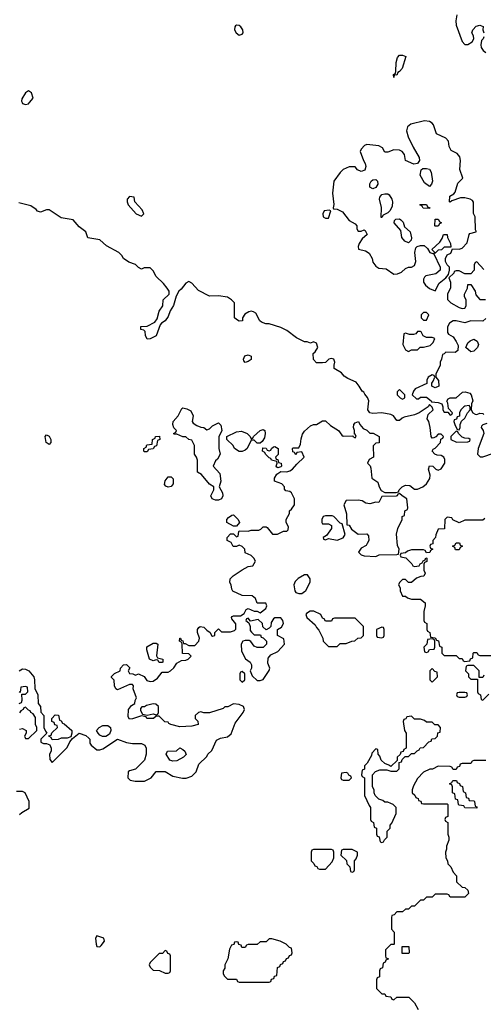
# Model space of a CAD drawing. Header units: inches. Extents: x 2380249 to 2585472, y 382747 to 546448.
# Tile 556 of 626: x 2550550 to 2553673, y 453924 to 460558. Entities that reach past the tile are written whole.
import ezdxf

# ---------------------------------------------------------------- set-up
doc = ezdxf.new("R2010")
doc.units = ezdxf.units.IN
doc.header["$MEASUREMENT"] = 0
doc.layers.add('C5455', color=7, linetype='Continuous')
doc.layers.add('C5456', color=7, linetype='Continuous')

msp = doc.modelspace()

# ---------------------------------------------------------------- linework, layer by layer
at = {"layer": 'C5455', "color": 4, "elevation": 36}
for points in [[(2550567, 460000), (2550570, 459994), (2550590, 459986), (2550610, 459991.3), (2550617.2, 460000)], [(2550546, 456170), (2550570, 456184.7), (2550590, 456182), (2550611.2, 456171.1), (2550644.7, 456130), (2550651.3, 456110), (2550651.6, 456051.6), (2550672, 456010), (2550674, 455950), (2550691.6, 455931.6), (2550692.7, 455892.7), (2550712, 455870), (2550714, 455790), (2550723.6, 455763.6), (2550734, 455750), (2550694, 455710), (2550694, 455690), (2550710, 455682), (2550730, 455682), (2550752.7, 455672.7), (2550762, 455650), (2550762, 455630), (2550752, 455610), (2550752.7, 455572.7), (2550770, 455554), (2550870, 455654), (2550888, 455692), (2550906, 455714), (2550950, 455751.3), (2550995.3, 455735.3), (2551016.9, 455716.9), (2551022, 455710), (2551023.6, 455683.6), (2551031.3, 455670), (2551070, 455638), (2551090, 455638), (2551110, 455644.7), (2551208.7, 455711.3), (2551270, 455687.3), (2551310, 455680.7), (2551370, 455681), (2551394, 455670), (2551402, 455650), (2551402, 455610), (2551391.3, 455570), (2551330, 455509), (2551290, 455498), (2551282, 455490), (2551278, 455450), (2551295.3, 455435.3), (2551327.3, 455427.3), (2551392.1, 455427.9), (2551435.3, 455450), (2551470, 455492), (2551530, 455492), (2551581.4, 455461.4), (2551647.1, 455447.1), (2551672.9, 455447.1), (2551710, 455461), (2551739, 455490), (2551758, 455542), (2551810, 455594), (2551818, 455610), (2551845.6, 455634.4), (2551875.3, 455704.7), (2551903.1, 455716.9), (2551950, 455726), (2551974.2, 455745.8), (2552000.9, 455819.1), (2552056, 455890), (2552065.2, 455910), (2552059, 455930), (2552030, 455945.2), (2551991.3, 455948.7), (2551951.6, 455928.4), (2551932.7, 455927.3), (2551922, 455918), (2551830, 455889), (2551790, 455888.7), (2551770, 455894), (2551754, 455890), (2551732, 455870), (2551732, 455850), (2551750.9, 455830.9), (2551752, 455810), (2551710, 455798), (2551630, 455794), (2551568.7, 455808.7), (2551555.3, 455815.3), (2551550, 455826), (2551527.3, 455827.3), (2551490, 455866), (2551470, 455866), (2551451.2, 455848.9), (2551411.2, 455848.9), (2551406, 455850), (2551402, 455862), (2551370, 455868), (2551310, 455848), (2551290, 455846), (2551282, 455862), (2551284, 455910), (2551303.1, 455936.9), (2551326, 455950), (2551328, 455970), (2551338, 455990), (2551315.3, 456050), (2551318, 456070), (2551310, 456078), (2551290, 456078), (2551210, 456042), (2551198, 456050), (2551188, 456070), (2551187.3, 456107.3), (2551170, 456126), (2551170, 456132), (2551190, 456152), (2551228, 456172), (2551228.7, 456190), (2551250, 456212), (2551270, 456214), (2551291.6, 456191.6), (2551282, 456170), (2551290, 456154), (2551311.6, 456151.6), (2551330, 456142), (2551351.6, 456151.6), (2551390, 456132), (2551406, 456106), (2551430, 456098), (2551450, 456102), (2551479, 456121), (2551510, 456162), (2551550, 456162), (2551566, 456170), (2551588.4, 456191.6), (2551610, 456222), (2551640.4, 456239.6), (2551670, 456242), (2551686, 456250), (2551706, 456270), (2551690, 456286), (2551647.3, 456287.3), (2551646, 456350), (2551642, 456362), (2551626, 456370), (2551628.4, 456391.6), (2551634, 456390), (2551638, 456378), (2551650, 456374), (2551654, 456354), (2551666, 456354), (2551690, 456342), (2551730, 456342), (2551758, 456370), (2551762, 456390), (2551748.7, 456430), (2551748.7, 456450), (2551756.4, 456463.6), (2551766, 456470), (2551790, 456464.7), (2551810, 456444.7), (2551834, 456430), (2551842, 456410), (2551850, 456404.7), (2551866, 456410), (2551866, 456430), (2551890, 456454), (2551910, 456434), (2551970, 456434), (2551998, 456442), (2552007.3, 456452.7), (2552007.3, 456487.3), (2551980.4, 456520.4), (2551978, 456530), (2551982, 456538), (2551990, 456542), (2552038, 456542), (2552062, 456558), (2552076.4, 456583.6), (2552089, 456591), (2552130, 456572), (2552150, 456572), (2552170, 456562), (2552208, 456590), (2552215.3, 456610), (2552208, 456628), (2552150, 456628), (2552138, 456658), (2552117.2, 456677.2), (2552050, 456679), (2551987.3, 456707.3), (2551980.4, 456720.4), (2551975.3, 456750), (2551966, 456766), (2551969.1, 456790.9), (2551989.1, 456810.9), (2552050, 456852), (2552090, 456874), (2552122, 456878), (2552138, 456910), (2552128, 456930), (2552110, 456948), (2552070, 456966), (2552068, 456990), (2552050, 457008), (2552030, 457018), (2552010, 457008), (2551988.8, 457008.9), (2551975.3, 457035.3), (2551948.7, 457050), (2551948.7, 457070), (2551970, 457094), (2551990, 457094), (2552010, 457074), (2552022, 457078), (2552026, 457110), (2552030, 457114), (2552090, 457112), (2552110, 457118), (2552160.4, 457119.6), (2552174.6, 457125.4), (2552190, 457142), (2552210, 457142), (2552216.9, 457136.9), (2552252.7, 457092.7), (2552287.3, 457092.7), (2552328.4, 457111.6), (2552350, 457112), (2552358, 457122), (2552360.4, 457140.4), (2552346, 457170), (2552346, 457190), (2552368, 457230), (2552368, 457250), (2552380.4, 457259.6), (2552402, 457290), (2552402, 457330), (2552382, 457370), (2552370, 457379), (2552344, 457384), (2552335.3, 457395.3), (2552334, 457410), (2552315.3, 457430), (2552266, 457450), (2552266, 457470), (2552283.1, 457496.9), (2552310, 457514), (2552350, 457512), (2552370, 457518), (2552388, 457530), (2552416.4, 457563.6), (2552466, 457610), (2552450, 457646), (2552418, 457642), (2552410, 457626), (2552402, 457642), (2552390, 457646), (2552388, 457670), (2552390, 457674), (2552430, 457674), (2552442, 457698), (2552445.6, 457734.4), (2552455.5, 457764.5), (2552470, 457784.7), (2552510, 457822), (2552530, 457831), (2552550, 457831.3), (2552590, 457856), (2552610, 457854.8), (2552643.4, 457823.4), (2552698, 457790), (2552719.6, 457759.6), (2552730, 457752), (2552794, 457754), (2552794, 457750), (2552810, 457742), (2552818, 457750), (2552810, 457766), (2552806, 457766), (2552806, 457790), (2552799, 457810), (2552802, 457830), (2552810, 457842), (2552832, 457850), (2552842, 457830), (2552864.7, 457804.7), (2552890, 457792), (2552910, 457772), (2552931.6, 457771.6), (2552972, 457750), (2552972.7, 457707.3), (2552950, 457706), (2552932, 457688), (2552934, 457610), (2552905.4, 457594.6), (2552894, 457570), (2552912, 457552), (2552916.9, 457536.9), (2552922, 457470), (2552962, 457442), (2552971.3, 457410), (2552985.4, 457385.4), (2553010, 457372), (2553087.3, 457372.7), (2553102, 457378), (2553106, 457390), (2553126, 457410), (2553150, 457422), (2553179.6, 457419.6), (2553210, 457394), (2553230, 457394), (2553266, 457410), (2553290, 457432), (2553312.9, 457467.1), (2553315.3, 457490), (2553304, 457530), (2553310, 457552), (2553334, 457550), (2553354, 457530), (2553370, 457522), (2553390, 457532), (2553415.3, 457570), (2553414.6, 457594.6), (2553408, 457610), (2553390, 457622), (2553363.1, 457623.1), (2553346, 457630), (2553328, 457650), (2553336.4, 457663.6), (2553350, 457672), (2553386, 457710), (2553387.3, 457732.7), (2553402, 457738), (2553406, 457750), (2553390, 457766), (2553370, 457766), (2553352.7, 457747.3), (2553339.6, 457740.4), (2553330, 457738), (2553322, 457750), (2553315.3, 457810), (2553306, 457850), (2553296, 457870), (2553301.5, 457898.5), (2553335.3, 457930), (2553328.4, 457948.4), (2553310, 457966), (2553302, 457950), (2553242, 457910), (2553210, 457895.3), (2553139.8, 457880.2), (2553126, 457874), (2553110, 457858), (2553090, 457858), (2553069.3, 457889.3), (2553050, 457899), (2552989.1, 457909.1), (2552930, 457905.2), (2552909.3, 457909.3), (2552895.3, 457930), (2552902, 457990), (2552893.6, 458013.6), (2552874.6, 458034.6), (2552868.4, 458048.4), (2552856.4, 458056.4), (2552838, 458090), (2552816, 458116), (2552760.2, 458140.2), (2552736.4, 458156.4), (2552718, 458178), (2552668.7, 458208.7), (2552668, 458230), (2552674, 458250), (2552666, 458270), (2552650, 458275.3), (2552634, 458270), (2552611.6, 458248.4), (2552590, 458246), (2552550, 458246), (2552528.8, 458268.9), (2552528, 458310), (2552540.4, 458319.6), (2552559, 458350), (2552550, 458378), (2552530, 458388), (2552510, 458378), (2552487.3, 458387.3), (2552470, 458388), (2552414.6, 458414.6), (2552350, 458464), (2552310, 458484), (2552230, 458508.7), (2552208.8, 458508.9), (2552180.2, 458520.2), (2552168, 458530), (2552140.4, 458580.4), (2552126, 458590), (2552110, 458594), (2552094, 458590), (2552066.4, 458573.6), (2552051.3, 458550), (2552051, 458529), (2552030, 458528), (2552010, 458538), (2551998, 458550), (2551998, 458650), (2551978, 458670), (2551950, 458688.7), (2551890, 458697.2), (2551830, 458695.3), (2551754, 458734), (2551710, 458782), (2551690, 458793.2), (2551670, 458784), (2551638, 458742), (2551622, 458730), (2551603.6, 458696.4), (2551586.4, 458633.6), (2551563.5, 458596.5), (2551550, 458558), (2551531.3, 458530), (2551505.4, 458514.6), (2551496.9, 458503.1), (2551470, 458428), (2551430, 458408), (2551410, 458406), (2551398, 458430), (2551396.4, 458456.4), (2551387.3, 458467.3), (2551366, 458470), (2551366, 458490), (2551410, 458494), (2551460.4, 458519.6), (2551476.4, 458543.6), (2551490, 458594), (2551515.3, 458630), (2551518, 458670), (2551558, 458710), (2551558, 458730), (2551544, 458750), (2551520.2, 458780.2), (2551468.8, 458828.9), (2551450, 458866), (2551430, 458886), (2551390, 458886), (2551370, 458878), (2551350, 458888.7), (2551330, 458908.7), (2551285.6, 458925.6), (2551249.1, 458949.1), (2551238, 458970), (2551218, 458990), (2551134.6, 459034.6), (2551090, 459074), (2551010, 459088), (2550995.3, 459130), (2550950, 459162), (2550910, 459209), (2550830, 459224), (2550750, 459278), (2550730, 459278), (2550690, 459262), (2550670, 459268.7), (2550660.4, 459280.4), (2550624.7, 459304.7), (2550544.7, 459324.7)], [(2553676, 458876), (2553630, 458926), (2553618, 458922), (2553612.7, 458907.3), (2553611.3, 458870), (2553590, 458846), (2553550, 458846), (2553510, 458866), (2553490, 458866), (2553478, 458862), (2553474, 458850), (2553442, 458818), (2553452, 458790), (2553451.6, 458751.6), (2553432, 458710), (2553432.7, 458672.7), (2553454, 458650), (2553510, 458618), (2553530, 458612), (2553550, 458614), (2553558, 458630), (2553558, 458670), (2553546, 458690), (2553546, 458710), (2553568, 458750), (2553570, 458774), (2553590, 458774), (2553618, 458730), (2553623.6, 458703.6), (2553650, 458674), (2553687.3, 458672.7)], [(2553690, 458546), (2553670, 458526), (2553590, 458528.7), (2553550, 458515.3), (2553491.2, 458528.9), (2553471.2, 458528.9), (2553445.4, 458514.6), (2553431.6, 458488.4), (2553432, 458450), (2553439.6, 458439.6), (2553470, 458422), (2553490.9, 458390.9), (2553503.6, 458363.6), (2553502, 458330), (2553483.6, 458316.4), (2553422, 458318), (2553410, 458306), (2553398, 458302), (2553392, 458270), (2553382, 458250), (2553382, 458230), (2553354, 458170), (2553354, 458150), (2553372.7, 458127.3), (2553374, 458090), (2553350, 458078), (2553326, 458090), (2553326, 458110), (2553336.4, 458123.6), (2553346, 458150), (2553342, 458162), (2553330, 458166), (2553302, 458150), (2553294, 458130), (2553292.7, 458107.3), (2553214, 458070), (2553203.6, 458056.4), (2553194, 458030), (2553223.6, 458003.6), (2553236.4, 458003.6), (2553250, 458014), (2553290, 458014), (2553322, 457990), (2553323.6, 457983.6), (2553370, 457978.8), (2553394, 457970), (2553402, 457950), (2553402, 457930), (2553410, 457914), (2553434, 457914), (2553450, 457894), (2553462, 457898), (2553466, 457910), (2553438, 457938), (2553434.6, 457974.6), (2553428, 457988), (2553436.4, 458003.6), (2553450, 458011.3), (2553490, 458011), (2553532.5, 458047.5), (2553550.7, 458050.7), (2553582, 458042), (2553592, 458030), (2553602, 457990), (2553594, 457970), (2553592, 457930), (2553602, 457910), (2553619.6, 457899.6), (2553630, 457898), (2553650, 457907.3), (2553670, 457904), (2553678, 457898)], [(2553698, 457838), (2553670, 457828), (2553661, 457819), (2553658, 457810), (2553672, 457790), (2553676, 457770), (2553638, 457670), (2553634, 457630), (2553652.7, 457612.7), (2553670, 457612), (2553743.1, 457636.9)], [(2553683.6, 457196.4), (2553670, 457186), (2553550, 457186), (2553510, 457168), (2553467.3, 457187.3), (2553462, 457202), (2553430, 457206), (2553414, 457190), (2553412.7, 457127.3), (2553370, 457126), (2553352.7, 457087.3), (2553351.6, 457068.4), (2553334, 457050), (2553332.7, 457027.3), (2553318, 457022), (2553314, 457010), (2553318, 456998), (2553334, 456990), (2553318, 456982), (2553312.7, 456967.3), (2553290, 456966), (2553282, 456982), (2553270, 456986), (2553190, 456986), (2553163.6, 456976.4), (2553150, 456966), (2553118, 456962), (2553114, 456950), (2553118, 456938), (2553152.7, 456932.7), (2553192.7, 456892.7), (2553198, 456878), (2553210, 456874), (2553242, 456878), (2553247.3, 456892.7), (2553262, 456898), (2553267.3, 456912.7), (2553282, 456918), (2553287.3, 456932.7), (2553294, 456930), (2553292.7, 456907.3), (2553278, 456902), (2553274, 456890), (2553274, 456850), (2553282, 456830), (2553272, 456808), (2553252.7, 456807.3), (2553223.6, 456796.4), (2553190, 456766), (2553170, 456766), (2553150, 456786), (2553130, 456786), (2553110, 456766), (2553102, 456750), (2553114, 456730), (2553114, 456710), (2553130, 456674), (2553150, 456674), (2553163.6, 456663.6), (2553190, 456654), (2553250, 456654), (2553282, 456630), (2553282, 456610), (2553272, 456570), (2553274, 456510), (2553278, 456498), (2553294, 456490), (2553294, 456450), (2553298, 456438), (2553314, 456430), (2553318, 456398), (2553350, 456394), (2553358, 456378), (2553372.7, 456372.7), (2553378, 456338), (2553394, 456330), (2553394, 456290), (2553410, 456274), (2553490, 456274), (2553510, 456254), (2553530, 456254), (2553538, 456238), (2553550, 456234), (2553582, 456238), (2553587.3, 456252.7), (2553602, 456258), (2553606, 456290), (2553610, 456294), (2553630, 456294), (2553638, 456278), (2553650, 456274), (2553730, 456274)], [(2553678, 456142), (2553670, 456126), (2553646, 456126), (2553646, 456170), (2553610, 456206), (2553570, 456206), (2553558, 456202), (2553554, 456170), (2553574, 456150), (2553574, 456130), (2553590, 456114), (2553634, 456114), (2553634, 456030), (2553638, 456018), (2553654, 456010), (2553658, 455978), (2553670, 455974), (2553710, 456014)], [(2550546, 455950), (2550562, 455958), (2550567.3, 455972.7), (2550566, 456014), (2550590, 456014), (2550606, 456030), (2550602, 456062), (2550590, 456066), (2550558, 456062), (2550554, 456026), (2550546, 456030)], [(2550550, 455778), (2550570, 455782), (2550594, 455770), (2550594, 455750), (2550582, 455730), (2550590, 455714), (2550610, 455714), (2550666, 455770), (2550666, 455790), (2550658, 455810), (2550656.4, 455856.4), (2550640.4, 455880.4), (2550626, 455890), (2550622, 455902), (2550610, 455906), (2550590, 455926), (2550578, 455922), (2550574, 455910), (2550558, 455902), (2550550, 455888)], [(2553690, 455566), (2553610, 455566), (2553598, 455562), (2553590, 455546), (2553530, 455546), (2553518, 455542), (2553512.7, 455527.3), (2553498, 455522), (2553490, 455506), (2553470, 455506), (2553462, 455522), (2553450, 455526), (2553370, 455528), (2553331.6, 455508.4), (2553312.7, 455507.3), (2553270, 455488), (2553230, 455446), (2553203.6, 455396.4), (2553194, 455370), (2553194, 455350), (2553212.7, 455332.7), (2553218, 455318), (2553234, 455310), (2553238, 455298), (2553252.7, 455292.7), (2553258, 455278), (2553270, 455274), (2553430, 455274), (2553434, 455270), (2553434, 455190), (2553418, 455182), (2553414, 455170), (2553418, 455158), (2553434, 455150), (2553434, 455070), (2553442, 455050), (2553442, 455030), (2553424.7, 454990), (2553424.7, 454970), (2553418, 454950), (2553422, 454910), (2553432, 454890), (2553434, 454870), (2553454, 454850), (2553470, 454814), (2553492, 454790), (2553494, 454750), (2553530, 454714), (2553550, 454712), (2553570, 454694), (2553574, 454670), (2553550, 454646), (2553450, 454646), (2553442, 454662), (2553430, 454666), (2553350, 454666), (2553330, 454646), (2553290, 454646), (2553270, 454626), (2553250, 454626), (2553210, 454586), (2553190, 454586), (2553170, 454566), (2553150, 454566), (2553130, 454546), (2553090, 454546), (2553072.7, 454527.3), (2553058, 454522), (2553054, 454510), (2553054, 454430), (2553074, 454410), (2553074, 454330), (2553070, 454326), (2553050, 454326), (2553014, 454290), (2553014, 454250), (2553018, 454238), (2553034, 454230), (2553018, 454222), (2553012.7, 454207.3), (2552998, 454202), (2552994, 454170), (2552978, 454162), (2552974, 454150), (2552974, 454110), (2552958, 454102), (2552954, 454090), (2552954, 454030), (2552990, 453994), (2553010, 453994), (2553018, 453978), (2553050, 453974), (2553058, 453958), (2553070, 453954), (2553090, 453972), (2553171.6, 453971.6), (2553210, 453934), (2553234, 453890)], [(2550550, 455202), (2550564, 455216), (2550615.3, 455244.7), (2550615.3, 455290), (2550588.4, 455348.4), (2550570, 455358), (2550530, 455358)]]:
    msp.add_lwpolyline(points, dxfattribs=at)
for points in [[(2553276.5, 459876.5), (2553185.2, 459854.8), (2553163.8, 459836.2), (2553156.3, 459810), (2553168, 459770), (2553200.4, 459700.4), (2553241, 459630), (2553244.7, 459610), (2553231, 459589), (2553204.7, 459584.7), (2553148.7, 459608.7), (2553142, 459650), (2553128, 459670), (2553110, 459679), (2553070, 459682), (2553030, 459666), (2553010, 459666), (2552994.6, 459694.6), (2552970, 459708), (2552890, 459718), (2552874, 459710), (2552850, 459686), (2552844.7, 459670), (2552866, 459610), (2552878.8, 459590), (2552882.8, 459570), (2552874.9, 459545.1), (2552850, 459536), (2552826, 459546), (2552810, 459568), (2552770, 459568), (2552730, 459548), (2552710, 459528.7), (2552666, 459470), (2552658, 459390), (2552666, 459314), (2552662, 459290), (2552664.7, 459284.7), (2552690, 459281), (2552724, 459264), (2552770, 459204.7), (2552810, 459182), (2552822, 459170), (2552822, 459150), (2552830, 459134), (2552850, 459134), (2552870, 459142), (2552876.9, 459136.9), (2552891.3, 459110), (2552858, 459082), (2552838, 459050), (2552831.3, 459030), (2552832, 459012), (2552879.8, 458999.8), (2552905.2, 458985.2), (2552924, 458950), (2552930, 458924.7), (2552950, 458898), (2552970, 458884.7), (2553019.6, 458879.6), (2553070, 458844.7), (2553094.6, 458845.4), (2553123.1, 458856.9), (2553150, 458882), (2553168.8, 458891.1), (2553190, 458891.3), (2553210, 458902), (2553219.3, 458930), (2553212.3, 458990), (2553218, 459022), (2553229.1, 459030.9), (2553250, 459036), (2553276, 459036), (2553296.9, 459016.9), (2553314, 458990), (2553339.6, 458979.6), (2553382, 458890), (2553382, 458870), (2553354, 458846), (2553287.3, 458832.7), (2553276.9, 458823.1), (2553271.3, 458810), (2553271.3, 458790), (2553284.7, 458770), (2553310, 458746), (2553350, 458732), (2553376.5, 458783.5), (2553420.4, 458819.6), (2553438, 458842), (2553446, 458870), (2553446, 458890), (2553430, 458906), (2553418, 458930), (2553418, 458950), (2553430, 458974), (2553454.6, 458985.4), (2553466, 459014), (2553510, 459012), (2553530, 459018), (2553565.2, 459054.8), (2553578, 459110), (2553583.1, 459116.9), (2553626, 459130), (2553626, 459134), (2553622, 459142), (2553618, 459230), (2553608.4, 459251.6), (2553608.4, 459328.4), (2553600.4, 459340.4), (2553586, 459350), (2553550, 459359), (2553521, 459359), (2553462, 459338), (2553450, 459328), (2553446, 459330), (2553448, 459370), (2553474.6, 459385.4), (2553483.1, 459396.9), (2553502.7, 459457.3), (2553535.3, 459490), (2553515.3, 459550), (2553519.3, 459610), (2553514.5, 459634.5), (2553496.6, 459656.6), (2553457.2, 459677.2), (2553443.1, 459703.1), (2553439, 459739), (2553420.4, 459760.4), (2553358, 459790), (2553339, 459850), (2553330, 459862), (2553310, 459873.2)], [(2553310, 459435.3), (2553278, 459458), (2553249, 459510), (2553254, 459546), (2553265.2, 459554.8), (2553290, 459556), (2553310, 459551), (2553322.8, 459530), (2553330.6, 459469.4), (2553324.7, 459450)], [(2552930, 459419), (2552909, 459430), (2552910, 459452), (2552919, 459470), (2552930, 459478.8), (2552950, 459481), (2552961, 459470), (2552962.8, 459450), (2552950, 459428.7)], [(2551290, 459366), (2551274, 459350), (2551274, 459330), (2551282, 459310), (2551334, 459250), (2551370, 459234), (2551386, 459250), (2551376.4, 459276.4), (2551326, 459330), (2551322, 459362)], [(2552986, 459226), (2552988, 459292), (2552973.2, 459350), (2552976.5, 459363.5), (2552990, 459381), (2553010, 459386), (2553030, 459384.7), (2553038.8, 459378.8), (2553058, 459350), (2553062.8, 459330), (2553058.5, 459301.5), (2553046.4, 459273.6), (2553030, 459258), (2552998, 459242), (2552990, 459226)], [(2553310, 459286), (2553268.4, 459288.4), (2553262, 459302), (2553246, 459310), (2553250, 459314), (2553290, 459314), (2553298, 459298), (2553314, 459290)], [(2552634.6, 459274.6), (2552602, 459270), (2552592, 459250), (2552594, 459230), (2552610, 459222), (2552630, 459222), (2552646, 459270)], [(2553170, 459055.3), (2553146, 459066), (2553124, 459090), (2553117.2, 459137.2), (2553074, 459190), (2553075.3, 459204.7), (2553084.7, 459215.3), (2553110, 459216), (2553118, 459210), (2553133.2, 459193.2), (2553143.5, 459163.5), (2553181, 459130), (2553190.7, 459089.3), (2553186.8, 459073.2)], [(2553350, 459166), (2553346, 459170), (2553350, 459214), (2553370, 459214), (2553378, 459198), (2553392, 459190), (2553378, 459182), (2553370, 459166)], [(2553342, 458982), (2553346, 458990), (2553326, 459010), (2553380.4, 459059.6), (2553396.4, 459083.6), (2553406, 459110), (2553430, 459112), (2553432, 459090), (2553452, 459050), (2553454, 459026), (2553410, 459026), (2553391.6, 459008.4), (2553370, 459006), (2553350, 458986)], [(2553290, 458586), (2553270, 458586), (2553254, 458570), (2553254, 458550), (2553270, 458534), (2553290, 458534), (2553306, 458570)], [(2553250, 458458), (2553230, 458458), (2553218, 458442), (2553203.6, 458436.4), (2553176.4, 458436.4), (2553150, 458446), (2553138, 458442), (2553132, 458370), (2553150, 458334), (2553170, 458322), (2553190, 458334), (2553230, 458334), (2553248.4, 458351.6), (2553270, 458352), (2553316.4, 458363.6), (2553336.4, 458383.6), (2553346, 458410), (2553330, 458418), (2553290, 458418), (2553268.4, 458428.4), (2553255.3, 458455.3)], [(2553590, 458321.2), (2553555.3, 458350), (2553570, 458382), (2553584.7, 458395.3), (2553610, 458404.7), (2553633, 458393), (2553641, 458370), (2553634.8, 458350), (2553610, 458324)], [(2552070, 458249), (2552060.2, 458260.2), (2552059, 458270), (2552066.8, 458293.2), (2552090, 458301), (2552110, 458291.3), (2552110.5, 458269.5), (2552090, 458255.3)], [(2553110, 458066), (2553094, 458050), (2553094, 458030), (2553114, 458010), (2553130, 458002), (2553146, 458010), (2553146, 458030)], [(2551810, 457794), (2551830, 457802), (2551850, 457822), (2551890, 457842), (2551905.4, 457825.4), (2551912, 457790), (2551892.7, 457747.3), (2551892, 457730), (2551892, 457670), (2551902, 457630), (2551883.6, 457596.4), (2551870, 457586), (2551854, 457550), (2551899.6, 457499.6), (2551904.7, 457450), (2551894, 457410), (2551916, 457370), (2551918, 457350), (2551910, 457329), (2551890, 457322), (2551870, 457322), (2551846, 457330), (2551838, 457350), (2551858, 457390), (2551858, 457410), (2551828.8, 457428.9), (2551774.6, 457494.6), (2551748, 457510), (2551748, 457590), (2551742, 457610), (2551728.7, 457630), (2551728.7, 457690), (2551710, 457726), (2551690, 457728.7), (2551670, 457748), (2551650, 457748.7), (2551610, 457766), (2551590, 457766), (2551586, 457770), (2551602, 457778), (2551606, 457790), (2551588.4, 457808.4), (2551582, 457830), (2551584, 457850), (2551619, 457890), (2551642, 457938), (2551650, 457942), (2551676.9, 457936.9), (2551703.6, 457923.6), (2551718, 457890), (2551712, 457850), (2551719.6, 457839.6), (2551743.6, 457823.6), (2551770, 457812), (2551791.6, 457811.6)], [(2553578, 457958), (2553550, 457955.3), (2553542, 457950), (2553522, 457930), (2553514, 457910), (2553512.7, 457887.3), (2553498, 457882), (2553492.7, 457867.3), (2553478, 457862), (2553474, 457850), (2553482, 457830), (2553498, 457798), (2553510, 457794), (2553518, 457810), (2553518, 457830), (2553527.3, 457852.7), (2553550, 457874), (2553566, 457910), (2553586, 457930), (2553586, 457950)], [(2552150, 457706), (2552130, 457726), (2552110, 457726), (2552082, 457670), (2552070, 457658), (2552050, 457648), (2552030, 457648), (2551998, 457670), (2551988, 457690), (2551946, 457730), (2551946, 457750), (2552010, 457781), (2552045.4, 457785.4), (2552082, 457770), (2552102, 457750), (2552110, 457734), (2552122, 457738), (2552126, 457750), (2552170, 457791.3), (2552190, 457798), (2552202, 457790), (2552204.7, 457770), (2552198.8, 457741.2), (2552183.6, 457716.4), (2552170, 457706)], [(2553490, 457786), (2553454, 457750), (2553454, 457730), (2553492.7, 457712.7), (2553570, 457714), (2553582, 457718), (2553586, 457730), (2553576.4, 457736.4), (2553550, 457738), (2553530, 457746), (2553506, 457770), (2553502, 457782)], [(2550750, 457695.3), (2550729, 457710), (2550722, 457750), (2550730, 457762), (2550750, 457752), (2550761, 457730), (2550761, 457710)], [(2551390, 457646), (2551386, 457650), (2551386, 457670), (2551402, 457678), (2551407.3, 457692.7), (2551442, 457698), (2551446, 457730), (2551462, 457738), (2551466, 457750), (2551492.7, 457752.7), (2551494, 457730), (2551478, 457722), (2551472.7, 457687.3), (2551458, 457682), (2551450, 457666), (2551418, 457662), (2551410, 457646)], [(2552290, 457538), (2552283.1, 457543.1), (2552278, 457550), (2552286, 457570), (2552282, 457582), (2552246, 457590), (2552242, 457602), (2552230, 457606), (2552206, 457630), (2552202, 457642), (2552186, 457650), (2552187.3, 457672.7), (2552211.6, 457671.6), (2552218, 457658), (2552230, 457654), (2552242, 457658), (2552246, 457670), (2552260.4, 457679.6), (2552270, 457682), (2552292, 457670), (2552291.2, 457628.9), (2552274, 457610), (2552278, 457598), (2552290, 457594), (2552294, 457574), (2552312, 457570), (2552314, 457550), (2552310, 457546)], [(2551550, 457409.3), (2551536, 457416), (2551527, 457427), (2551529.4, 457450.6), (2551550, 457478), (2551570, 457478), (2551585.4, 457465.4), (2551584, 457430), (2551570, 457413.2)], [(2553110, 457366), (2553098, 457362), (2553094, 457350), (2553087.3, 457347.3), (2552990, 457346), (2552970, 457306), (2552950, 457308), (2552910, 457295.3), (2552881.2, 457301.2), (2552856.5, 457316.5), (2552830, 457322), (2552750, 457318), (2552734, 457290), (2552751.6, 457228.4), (2552754, 457154), (2552770, 457152), (2552785.4, 457125.4), (2552830, 457091.3), (2552890, 457094), (2552899.6, 457079.6), (2552902, 457050), (2552891.6, 457028.4), (2552883.6, 457016.4), (2552850, 456998), (2552832, 456970), (2552850, 456952), (2552870, 456944.7), (2552950, 456942), (2552972.7, 456952.7), (2553090, 456954), (2553102, 456958), (2553106, 456990), (2553096.4, 457016.4), (2553088.8, 457091.1), (2553098, 457130), (2553126, 457190), (2553126, 457210), (2553142, 457218), (2553146, 457250), (2553162, 457258), (2553166, 457270), (2553158, 457330), (2553126, 457350)], [(2551990, 457146), (2551946, 457170), (2551946, 457190), (2551956.4, 457203.6), (2551980.4, 457219.6), (2551990, 457222), (2552022, 457190), (2552031.2, 457171.1), (2552010, 457146)], [(2552610, 457215.3), (2552594, 457210), (2552584.7, 457190), (2552584.7, 457170), (2552590, 457162), (2552630, 457162), (2552652, 457150), (2552652, 457130), (2552618, 457082), (2552594, 457070), (2552598, 457058), (2552610, 457054), (2552630, 457062), (2552690, 457051.3), (2552730, 457066), (2552742, 457090), (2552722, 457162), (2552710, 457166), (2552666, 457210), (2552654.6, 457214.6)], [(2553510, 456986), (2553487.3, 456987.3), (2553482, 457002), (2553466, 457010), (2553482, 457018), (2553490, 457034), (2553512.7, 457032.7), (2553518, 457018), (2553534, 457010), (2553518, 457002)], [(2552490, 456818), (2552470, 456818), (2552426.4, 456793.6), (2552406.4, 456773.6), (2552398, 456750), (2552402.8, 456710), (2552410, 456698), (2552430, 456691.3), (2552450, 456691.3), (2552470, 456704.7), (2552478, 456710), (2552508, 456770), (2552508, 456790)], [(2552310, 456528), (2552270, 456528), (2552259.6, 456520.4), (2552243.6, 456496.4), (2552242, 456470), (2552230, 456458), (2552210, 456448), (2552188, 456468), (2552186, 456490), (2552156.4, 456516.4), (2552106, 456506), (2552090, 456526), (2552078, 456522), (2552074, 456510), (2552094, 456494), (2552102, 456470), (2552103.6, 456443.6), (2552111.6, 456431.6), (2552130, 456414), (2552172.7, 456412.7), (2552178, 456398), (2552190, 456394), (2552214, 456370), (2552214, 456350), (2552190, 456328), (2552150, 456328), (2552130, 456338), (2552108.4, 456368.4), (2552095.3, 456375.3), (2552070, 456375.3), (2552054, 456370), (2552042, 456350), (2552043.6, 456303.6), (2552071.2, 456251.1), (2552102, 456230), (2552111.2, 456211.1), (2552111.3, 456190), (2552102, 456170), (2552116.9, 456136.9), (2552150, 456104.7), (2552170, 456104.7), (2552190, 456112), (2552230, 456174), (2552235.3, 456190), (2552223.1, 456223.1), (2552224, 456256), (2552242, 456278), (2552290, 456302), (2552335.3, 456350), (2552330, 456386), (2552288, 456408), (2552288, 456450), (2552314.6, 456465.4), (2552328, 456490), (2552322, 456510)], [(2552532.5, 456572.5), (2552507.9, 456572.1), (2552483.5, 456556.5), (2552478, 456550), (2552484.7, 456530), (2552541, 456481), (2552550, 456462), (2552565.4, 456445.4), (2552591.6, 456391.6), (2552594, 456370), (2552630, 456334), (2552690, 456334), (2552710, 456354), (2552750, 456354), (2552788.4, 456371.6), (2552807.3, 456372.7), (2552828.4, 456391.6), (2552850, 456394), (2552866, 456410), (2552866, 456470), (2552810, 456526), (2552670, 456526), (2552658, 456522), (2552650, 456506), (2552610, 456506), (2552602, 456522), (2552590, 456526), (2552578, 456550)], [(2552990, 456466), (2552954, 456450), (2552954, 456410), (2552958, 456398), (2552990, 456394), (2553002, 456398), (2553006, 456410), (2553006, 456450), (2553002, 456462)], [(2553330, 456386), (2553298, 456382), (2553294, 456350), (2553274, 456330), (2553278, 456298), (2553290, 456294), (2553302, 456298), (2553310, 456314), (2553342, 456318), (2553346, 456330), (2553346, 456370), (2553342, 456382)], [(2551490, 456228), (2551482, 456242), (2551470, 456246), (2551450, 456238), (2551426, 456250), (2551408, 456312), (2551407.3, 456332.7), (2551450, 456358), (2551470, 456358), (2551482, 456350), (2551472, 456272), (2551478, 456258), (2551514, 456250), (2551514, 456230), (2551510, 456228)], [(2553330, 456186), (2553314, 456170), (2553314, 456110), (2553330, 456094), (2553366, 456130), (2553362, 456162), (2553347.3, 456167.3)], [(2552050, 456166), (2552038, 456162), (2552034, 456150), (2552034, 456110), (2552050, 456094), (2552066, 456110), (2552066, 456150)], [(2553550, 456026), (2553510, 456026), (2553498, 456022), (2553494, 456010), (2553498, 455998), (2553510, 455994), (2553550, 455994), (2553562, 455998), (2553566, 456010), (2553562, 456022)], [(2551450, 455948), (2551403.6, 455936.4), (2551391.6, 455928.4), (2551372.7, 455927.3), (2551363.6, 455916.4), (2551363.6, 455903.6), (2551378, 455878), (2551410, 455872), (2551450, 455882), (2551470, 455874), (2551482, 455878), (2551486, 455890), (2551486, 455930), (2551467.3, 455947.3)], [(2550770, 455706), (2550762, 455722), (2550746, 455730), (2550746, 455734), (2550762, 455738), (2550767.3, 455752.7), (2550806, 455790), (2550802, 455802), (2550787.3, 455807.3), (2550782, 455822), (2550766, 455830), (2550766, 455850), (2550790, 455874), (2550812.7, 455872.7), (2550818, 455838), (2550830, 455834), (2550838, 455818), (2550850, 455814), (2550902, 455770), (2550902, 455750), (2550894, 455726), (2550870, 455718), (2550830, 455718), (2550810, 455708)], [(2553190, 455866), (2553158, 455862), (2553152.7, 455847.3), (2553138, 455842), (2553134, 455830), (2553142, 455770), (2553154, 455750), (2553154, 455650), (2553138, 455642), (2553132.7, 455627.3), (2553118, 455622), (2553112.7, 455607.3), (2553094, 455590), (2553094, 455566), (2553050, 455526), (2553036.4, 455536.4), (2553010, 455546), (2552986, 455570), (2552976.4, 455596.4), (2552966, 455610), (2552962, 455642), (2552950, 455646), (2552923.6, 455616.4), (2552919.6, 455600.4), (2552891.6, 455548.4), (2552874, 455530), (2552872.7, 455507.3), (2552858, 455502), (2552854, 455470), (2552858, 455458), (2552874, 455450), (2552874, 455330), (2552903.6, 455263.6), (2552914, 455250), (2552914, 455170), (2552918, 455158), (2552934, 455150), (2552938, 455118), (2552954, 455110), (2552954, 455070), (2552958, 455058), (2552972.7, 455052.7), (2552978, 455018), (2552990, 455014), (2553002, 455018), (2553007.3, 455032.7), (2553026, 455050), (2553026, 455090), (2553046, 455110), (2553046, 455130), (2553056.4, 455143.6), (2553086, 455210), (2553086, 455250), (2553066, 455270), (2553050, 455278), (2553030, 455286), (2553010, 455286), (2552996.4, 455296.4), (2552970, 455306), (2552946, 455330), (2552938, 455350), (2552938, 455370), (2552926, 455390), (2552926, 455470), (2552948.4, 455491.6), (2552976.4, 455503.6), (2553023.6, 455503.6), (2553050, 455494), (2553090, 455494), (2553106, 455510), (2553106, 455554), (2553122, 455558), (2553127.3, 455572.7), (2553147.3, 455592.7), (2553170, 455594), (2553190, 455614), (2553210, 455614), (2553227.3, 455632.7), (2553242, 455638), (2553247.3, 455652.7), (2553270, 455654), (2553307.3, 455692.7), (2553322, 455698), (2553327.3, 455712.7), (2553350, 455714), (2553366, 455730), (2553367.3, 455752.7), (2553382, 455758), (2553386, 455790), (2553370, 455806), (2553347.3, 455807.3), (2553330, 455826), (2553290, 455826), (2553276.4, 455836.4), (2553250, 455846), (2553210, 455846)], [(2551130, 455728.7), (2551108.8, 455728.9), (2551090, 455738), (2551078, 455750), (2551068, 455770), (2551086, 455790), (2551110, 455802), (2551143.6, 455803.6), (2551162, 455790), (2551164.7, 455770), (2551156, 455744)], [(2551582, 455562), (2551562, 455570), (2551538, 455610), (2551546, 455630), (2551607.3, 455632.7), (2551630, 455652), (2551650, 455642), (2551662, 455630), (2551672.7, 455607.3), (2551654, 455590), (2551610, 455565.2)], [(2552750, 455486), (2552718, 455482), (2552714, 455450), (2552718, 455438), (2552730, 455434), (2552770, 455434), (2552786, 455450), (2552782, 455462), (2552767.3, 455467.3), (2552762, 455482)], [(2553630, 455246), (2553550, 455248), (2553542, 455262), (2553510, 455266), (2553506, 455270), (2553502, 455302), (2553487.3, 455307.3), (2553482, 455342), (2553466, 455350), (2553466, 455390), (2553462, 455402), (2553446, 455410), (2553462, 455418), (2553467.3, 455432.7), (2553492.7, 455432.7), (2553498, 455418), (2553512.7, 455412.7), (2553518, 455398), (2553532.7, 455392.7), (2553538, 455358), (2553554, 455350), (2553558, 455318), (2553572.7, 455312.7), (2553578, 455298), (2553610, 455294), (2553614, 455290), (2553618, 455258), (2553630, 455254)], [(2552650, 454966), (2552530, 454966), (2552518, 454962), (2552514, 454950), (2552514, 454890), (2552532.7, 454872.7), (2552538, 454858), (2552552.7, 454852.7), (2552558, 454838), (2552570, 454834), (2552610, 454834), (2552656.4, 454883.6), (2552666, 454910), (2552666, 454950), (2552662, 454962)], [(2552790, 454966), (2552730, 454966), (2552718, 454962), (2552714, 454930), (2552752.7, 454892.7), (2552754, 454870), (2552774, 454850), (2552778, 454818), (2552790, 454814), (2552802, 454818), (2552806, 454830), (2552806, 454890), (2552816.4, 454903.6), (2552826, 454930), (2552826, 454950)], [(2551070, 454386), (2551062, 454370), (2551064.7, 454330), (2551070, 454314), (2551090, 454312), (2551100.4, 454319.6), (2551122, 454350), (2551118, 454370)], [(2552250, 454366), (2552230, 454366), (2552210, 454346), (2552170, 454346), (2552150, 454326), (2552090, 454326), (2552078, 454322), (2552070, 454306), (2552047.3, 454307.3), (2552042, 454322), (2552027.3, 454327.3), (2552022, 454342), (2552010, 454346), (2551998, 454342), (2551992.7, 454327.3), (2551978, 454322), (2551963.6, 454296.4), (2551952, 454230), (2551932, 454190), (2551931.6, 454168.4), (2551922, 454150), (2551922, 454130), (2551930, 454114), (2551950, 454094), (2552010, 454094), (2552018, 454078), (2552030, 454074), (2552230, 454074), (2552242, 454078), (2552247.3, 454092.7), (2552262, 454098), (2552267.3, 454112.7), (2552282, 454118), (2552287.3, 454172.7), (2552302, 454178), (2552307.3, 454192.7), (2552322, 454198), (2552327.3, 454212.7), (2552342, 454218), (2552347.3, 454232.7), (2552362, 454238), (2552367.3, 454252.7), (2552382, 454258), (2552386, 454270), (2552382, 454302), (2552367.3, 454307.3), (2552346, 454330), (2552306, 454350)], [(2551530, 454286), (2551512.7, 454267.3), (2551490, 454266), (2551430, 454206), (2551422, 454190), (2551430, 454174), (2551450, 454154), (2551492, 454152), (2551530, 454134), (2551550, 454134), (2551562, 454138), (2551566, 454150), (2551566, 454250), (2551562, 454262), (2551547.3, 454267.3), (2551542, 454282)], [(2553170, 454266), (2553127.3, 454267.3), (2553127.3, 454312.7), (2553172.7, 454312.7), (2553174, 454270)]]:
    msp.add_lwpolyline(points, close=True, dxfattribs=at)
at = {"layer": 'C5456', "color": 4, "elevation": 36}
for points in [[(2553494.8, 460590), (2553487.7, 460550), (2553490, 460522), (2553531.2, 460411.1), (2553550, 460392), (2553570, 460391.3), (2553598, 460410), (2553608.7, 460430), (2553608, 460450), (2553595.3, 460470), (2553602, 460490), (2553625.2, 460514.8), (2553650, 460522), (2553671.6, 460511.6), (2553671.3, 460490), (2553678, 460470)], [(2553676.9, 460443.1), (2553672, 460430), (2553661, 460419), (2553656, 460390), (2553658, 460370), (2553672, 460350), (2553690, 460338)], [(2550617.2, 460000), (2550642, 460030), (2550630, 460066), (2550610, 460078), (2550590, 460066), (2550564.7, 460024.7), (2550562, 460010), (2550567, 460000)]]:
    msp.add_lwpolyline(points, dxfattribs=at)
at = {"layer": 'C5456', "color": 4}
for points, elevation in [([(2552010, 460521.2), (2552003.4, 460516.6), (2551998.8, 460510), (2551997.3, 460490), (2552008.9, 460468.9), (2552030, 460454.8), (2552050, 460461), (2552055.1, 460470), (2552054.5, 460490), (2552041.2, 460510), (2552030, 460519.3)], 36), ([(2553090, 460184), (2553074, 460186), (2553070, 460169), (2553069.3, 460190), (2553082, 460198), (2553085.2, 460210), (2553087, 460270), (2553095.5, 460304.5), (2553110, 460318.8), (2553130, 460318.8), (2553152, 460310), (2553126, 460230), (2553110, 460209), (2553098, 460202)], 32)]:
    msp.add_lwpolyline(points, close=True, dxfattribs=dict(at, elevation=elevation))

doc.saveas('drawing.dxf')
